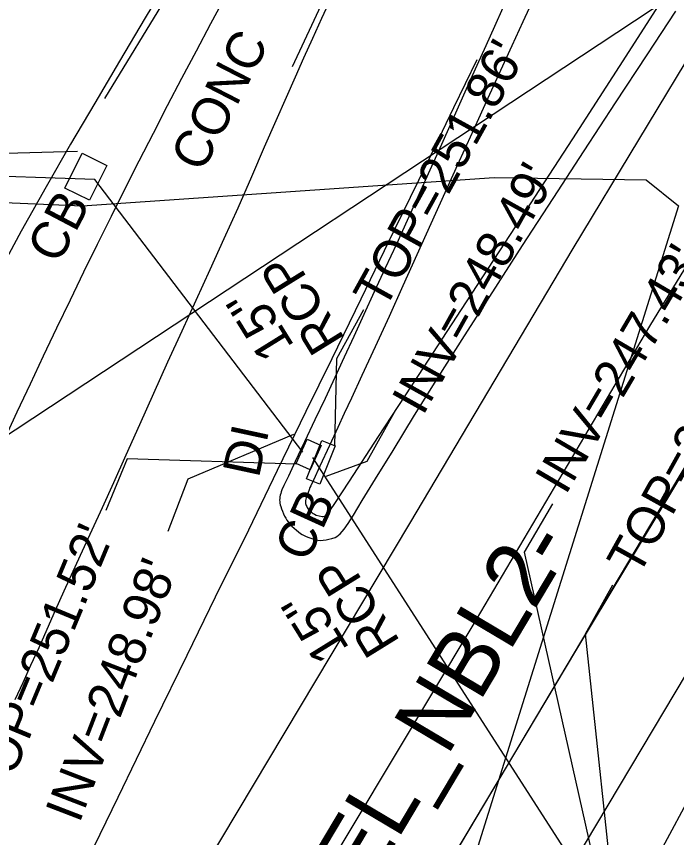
# Model space of a CAD drawing. Extents: x 2100323 to 2109811, y 740376 to 749755.
# Drawn here: x 2106684.4 to 2106755.1, y 745140.9 to 745229 of the extents above; entities that cross this region are included whole.
import ezdxf

# ---------------------------------------------------------------- set-up
doc = ezdxf.new("R2010")
doc.units = 0
for name, color, linetype in [('Exist Horizontal Alignment', 7, 'Continuous'), ('Exist Horizontal Alignment Direction Label', 7, 'Continuous'), ('Exist Roads Curbs', 7, 'Continuous'), ('Exist Roads Curbs Text', 7, 'Continuous'), ('Exist Roads EOP', 7, 'Continuous'), ('Exist Roads EOT', 7, 'Continuous'), ('Exist Structure Minor Catch Basin', 7, 'Continuous'), ('Exist Structure Minor Catch Basin Text', 7, 'Continuous'), ('Exist Structure Minor Catch Basin Top Elevation', 7, 'Continuous'), ('Exist Structure Minor Drop Inlet', 7, 'Continuous'), ('Exist Structure Minor Drop Inlet Text', 7, 'Continuous'), ('Exist Structure Minor Pipes RCP 15 Inch', 7, 'Continuous'), ('Exist Structure Minor Pipes RCP 15 Inch Invert', 7, 'Continuous'), ('Exist Structure Minor Pipes RCP 15 Inch Leader', 7, 'Continuous'), ('Exist Structure Minor Pipes RCP 15 Inch Text', 7, 'Continuous'), ('Exist Structure Minor Pipes RCP 18 Inch', 7, 'Continuous'), ('Exist Structure Minor Storm Sewer Manhole Leader', 7, 'Continuous'), ('Exist Structure Minor Storm Sewer Manhole Text', 7, 'Continuous'), ('Exist Utilities Sanitary Sewer UG Line', 7, 'Continuous'), ('Exist Utilities Water UG Line SUE LOS B', 7, 'Continuous')]:
    doc.layers.add(name, color=color, linetype=linetype)

msp = doc.modelspace()

# ---------------------------------------------------------------- linework, layer by layer
at = {"layer": 'Exist Horizontal Alignment'}
msp.add_line((2106661.307, 745021.341), (2106817.119, 745283.351), dxfattribs=at)
msp.add_arc((2107427.184, 744842.626), 818.511, 140.953581, 155.855567, dxfattribs=at)
at = {"layer": 'Exist Roads Curbs'}
for points in [[(2106713.971, 745223.608), (2106716.279, 745228.603), (2106717.998, 745232.296)], [(2106700.692, 745231.524), (2106693.793, 745220.193)], [(2106739.798, 745230.923), (2106738.662, 745228.413), (2106737.485, 745225.841), (2106736.254, 745223.174), (2106734.894, 745220.208), (2106733.391, 745216.911), (2106731.829, 745213.473), (2106730.293, 745210.083), (2106728.781, 745206.737), (2106727.283, 745203.406), (2106725.798, 745200.085), (2106724.317, 745196.795), (2106722.834, 745193.557), (2106721.394, 745190.46), (2106720.275, 745188.039), (2106719.522, 745186.381), (2106718.842, 745184.885), (2106717.941, 745182.948), (2106716.901, 745180.736), (2106716.2, 745179.247), (2106715.919, 745178.645), (2106715.839, 745178.457), (2106715.74, 745178.208), (2106715.628, 745177.913), (2106715.538, 745177.667), (2106715.476, 745177.486), (2106715.43, 745177.338), (2106715.389, 745177.193), (2106715.356, 745177.05), (2106715.343, 745176.916), (2106715.346, 745176.852), (2106715.367, 745176.732), (2106715.402, 745176.617), (2106715.449, 745176.508), (2106715.503, 745176.403), (2106715.556, 745176.298), (2106715.609, 745176.195), (2106715.677, 745176.096), (2106715.762, 745176.003), (2106715.858, 745175.913), (2106715.961, 745175.826), (2106716.07, 745175.74), (2106716.188, 745175.657), (2106716.314, 745175.579), (2106716.494, 745175.495), (2106716.838, 745175.396), (2106717.137, 745175.354), (2106717.27, 745175.355), (2106717.391, 745175.371), (2106717.499, 745175.403), (2106717.593, 745175.451), (2106717.674, 745175.514), (2106717.741, 745175.594), (2106717.88, 745175.794), (2106718.053, 745176.043), (2106718.438, 745176.616), (2106720.093, 745179.146), (2106723.196, 745183.905), (2106727.464, 745190.457), (2106732.618, 745198.362), (2106738.483, 745207.359), (2106744.007, 745215.862), (2106749.017, 745223.609), (2106753.603, 745230.72)]]:
    msp.add_lwpolyline(points, dxfattribs=at)
at = {"layer": 'Exist Roads EOP'}
for points in [[(2106701.033, 745233.593), (2106698.179, 745228.828), (2106695.42, 745224.196), (2106692.757, 745219.697), (2106690.17, 745215.29), (2106687.554, 745210.725), (2106684.891, 745205.963), (2106682.179, 745201.002)], [(2106684.24, 745155.721), (2106685.076, 745157.543), (2106685.927, 745159.39), (2106686.793, 745161.295), (2106687.674, 745163.257), (2106688.569, 745165.276), (2106689.49, 745167.35), (2106690.447, 745169.477), (2106691.441, 745171.658), (2106692.471, 745173.892), (2106693.577, 745176.295), (2106694.798, 745178.982), (2106696.134, 745181.953), (2106697.585, 745185.207), (2106699.094, 745188.589), (2106700.606, 745191.941), (2106702.12, 745195.264), (2106703.636, 745198.558), (2106705.147, 745201.845), (2106706.643, 745205.149), (2106708.125, 745208.47), (2106709.592, 745211.808), (2106710.981, 745214.987), (2106712.227, 745217.831), (2106713.329, 745220.342), (2106714.288, 745222.518), (2106715.194, 745224.558), (2106716.138, 745226.659), (2106717.121, 745228.821), (2106718.142, 745231.044)], [(2106736.532, 745229.898), (2106735.618, 745227.905), (2106734.679, 745225.843), (2106733.715, 745223.712), (2106732.727, 745221.513), (2106731.713, 745219.249), (2106730.676, 745216.927), (2106729.614, 745214.546), (2106728.529, 745212.107), (2106727.417, 745209.621), (2106726.277, 745207.104), (2106725.108, 745204.556), (2106723.911, 745201.975), (2106722.728, 745199.432), (2106721.599, 745196.996), (2106720.525, 745194.667), (2106719.506, 745192.446), (2106718.496, 745190.252), (2106717.453, 745188.003), (2106716.374, 745185.699), (2106715.26, 745183.342), (2106714.261, 745181.231), (2106713.524, 745179.667), (2106713.05, 745178.651), (2106712.839, 745178.183), (2106712.766, 745177.99), (2106712.704, 745177.803), (2106712.654, 745177.621), (2106712.616, 745177.445), (2106712.592, 745177.272), (2106712.585, 745177.104), (2106712.593, 745176.94), (2106712.619, 745176.779), (2106712.661, 745176.606), (2106712.722, 745176.401), (2106712.802, 745176.166), (2106712.899, 745175.901), (2106713.009, 745175.631), (2106713.123, 745175.382), (2106713.242, 745175.156), (2106713.366, 745174.951), (2106713.509, 745174.752), (2106713.684, 745174.541), (2106713.893, 745174.32), (2106714.134, 745174.087), (2106714.382, 745173.867), (2106714.61, 745173.681), (2106714.819, 745173.53), (2106715.007, 745173.415), (2106715.205, 745173.314), (2106715.441, 745173.206), (2106715.717, 745173.093), (2106716.03, 745172.974), (2106716.358, 745172.87), (2106716.673, 745172.804), (2106716.976, 745172.775), (2106717.267, 745172.784), (2106717.56, 745172.825), (2106717.868, 745172.892), (2106718.19, 745172.985), (2106718.528, 745173.104), (2106718.705, 745173.192), (2106718.89, 745173.321), (2106719.085, 745173.493), (2106719.5, 745173.963), (2106719.95, 745174.602), (2106720.489, 745175.484), (2106721.44, 745177.046), (2106722.859, 745179.363), (2106724.743, 745182.434), (2106727.064, 745186.202), (2106729.634, 745190.321), (2106732.423, 745194.733), (2106735.431, 745199.438), (2106738.637, 745204.407), (2106741.913, 745209.46), (2106745.238, 745214.567), (2106748.612, 745219.727), (2106751.986, 745224.868), (2106755.062, 745229.552)]]:
    msp.add_lwpolyline(points, dxfattribs=at)
at = {"layer": 'Exist Roads EOT'}
for points in [[(2107115.52, 745646.13), (2107085.25, 745619.728), (2107056.266, 745593.369), (2107029.459, 745568.199), (2107001.371, 745540.406), (2106972.821, 745510.464), (2106947.651, 745482.348), (2106921.026, 745450.632), (2106898.64, 745422.232), (2106875.175, 745390.854), (2106851.933, 745357.493), (2106830.01, 745323.32), (2106811.995, 745294.231), (2106794.33, 745265.085), (2106772.965, 745229.753), (2106752.243, 745195.762), (2106733.19, 745163.504), (2106712.12, 745128.268), (2106691.295, 745093.684), (2106671.269, 745059.677)], [(2107122.009, 745636.806), (2107092.126, 745611.112), (2107063.411, 745584.705), (2107040.048, 745562.852), (2107012.094, 745535.272), (2106986.765, 745508.894), (2106959.821, 745479.203), (2106934.739, 745449.605), (2106910.828, 745419.866), (2106886.618, 745387.342), (2106866.142, 745357.969), (2106844.6, 745325.345), (2106824.291, 745292.885), (2106804.809, 745260.976), (2106781.77, 745223.134), (2106763.744, 745193.239), (2106744.327, 745160.917), (2106722.676, 745124.614), (2106701.771, 745089.272), (2106681.337, 745055.082)], [(2106799.484, 745296.666), (2106782.632, 745268.14), (2106768.851, 745245.431), (2106758.1, 745227.395), (2106744.04, 745204.086), (2106726.497, 745174.585), (2106704.709, 745138.077), (2106682.735, 745100.923), (2106662.6, 745067.186), (2106644.821, 745037.26), (2106635.99, 745022.295)], [(2106834.181, 745287.314), (2106826.456, 745274.706), (2106818.929, 745262.384), (2106811.309, 745249.819), (2106803.155, 745236.45), (2106795.651, 745224.217), (2106787.112, 745210.009), (2106780.206, 745198.634), (2106772.566, 745185.715), (2106765.127, 745173.508), (2106757.396, 745160.512), (2106741.821, 745134.362), (2106733.956, 745121.382), (2106726.608, 745109.014), (2106718.771, 745095.838), (2106711.337, 745083.466), (2106703.469, 745070.417)], [(2106662.037, 745076.579), (2106666, 745084.631), (2106669.42, 745091.751), (2106672.238, 745097.791), (2106675.709, 745105.05), (2106679.052, 745111.749), (2106682.943, 745119.919), (2106687.063, 745128.294), (2106690.774, 745135.947), (2106695.282, 745145.209), (2106699.201, 745153.363), (2106702.665, 745160.455), (2106705.724, 745166.727), (2106709.276, 745173.892), (2106712.357, 745180.308), (2106715.417, 745186.653), (2106718.212, 745192.294), (2106721.328, 745198.694), (2106724.842, 745205.961), (2106728.402, 745213.251), (2106731.264, 745219.205), (2106733.753, 745224.361)]]:
    msp.add_lwpolyline(points, dxfattribs=at)
at = {"layer": 'Exist Structure Minor Catch Basin'}
for points in [[(2106691.4, 745214.321), (2106694.047, 745213.014), (2106692.196, 745209.267), (2106689.55, 745210.574)], [(2106716.887, 745178.821), (2106715.471, 745179.395), (2106717.128, 745183.482), (2106718.545, 745182.907)]]:
    msp.add_lwpolyline(points, close=True, dxfattribs=at)
at = {"layer": 'Exist Structure Minor Catch Basin Top Elevation'}
for points in [[(2106690.9, 745214.495), (2106670.386, 745213.924), (2106667.925, 745208.452)], [(2106718.5, 745182.931), (2106718.712, 745192.292), (2106721.616, 745197.542)], [(2106714.347, 745180.96), (2106696.245, 745181.525), (2106693.942, 745175.984)]]:
    msp.add_lwpolyline(points, dxfattribs=at)
at = {"layer": 'Exist Structure Minor Drop Inlet'}
msp.add_lwpolyline([(2106714.37, 745181.012), (2106715.547, 745183.639), (2106717.049, 745182.967), (2106715.873, 745180.339)], close=True, dxfattribs=at)
at = {"layer": 'Exist Structure Minor Pipes RCP 15 Inch'}
for p, q in [((2106715.078, 745182.231), (2106692.779, 745211.482)), ((2106748.779, 745130.855), (2106716.133, 745181.687))]:
    msp.add_line(p, q, dxfattribs=at)
at = {"layer": 'Exist Structure Minor Pipes RCP 15 Inch Invert'}
msp.add_lwpolyline([(2106747.62, 745132.343), (2106738.838, 745171.528), (2106741.881, 745176.699)], dxfattribs=at)
at = {"layer": 'Exist Structure Minor Pipes RCP 15 Inch Leader'}
for points in [[(2106692.779, 745211.482), (2106677.909, 745211.994), (2106675.44, 745206.525)], [(2106717.561, 745179.672), (2106721.987, 745181.283), (2106724.913, 745186.521)], [(2106714.086, 745184.153), (2106702.759, 745179.335), (2106700.601, 745173.736)]]:
    msp.add_lwpolyline(points, dxfattribs=at)
at = {"layer": 'Exist Structure Minor Pipes RCP 18 Inch'}
msp.add_line((2106764.353, 745159.826), (2106748.792, 745130.848), dxfattribs=at)
at = {"layer": 'Exist Structure Minor Storm Sewer Manhole Leader'}
msp.add_lwpolyline([(2106748.782, 745130.836), (2106745.387, 745162.748), (2106748.304, 745167.992)], dxfattribs=at)
at = {"layer": 'Exist Utilities Sanitary Sewer UG Line'}
msp.add_line((2106619.103, 745141.568), (2106826.194, 745278.509), dxfattribs=at)
at = {"layer": 'Exist Utilities Water UG Line SUE LOS B'}
msp.add_lwpolyline([(2106643.943, 745210.711), (2106691.412, 745208.665), (2106735.598, 745211.723), (2106751.877, 745211.449), (2106755.371, 745208.665), (2106732.91, 745136.953), (2106734.073, 745131.346), (2106745.039, 745111.888), (2106746.969, 745108.014), (2106775.087, 745054.846), (2106797.422, 745010.023), (2106825.56, 744927.385), (2106826.034, 744926.503)], dxfattribs=at)

# ---------------------------------------------------------------- texts
at = {"layer": 'Exist Horizontal Alignment Direction Label'}
msp.add_text('-EL_NBL2-', height=7, rotation=59.26091, dxfattribs=at).set_placement((2106720.449, 745132.531))
at = {"layer": 'Exist Roads Curbs Text'}
msp.add_text('CONC', height=4, rotation=62.74823, dxfattribs=at).set_placement((2106704.285, 745212.111))
at = {"layer": 'Exist Structure Minor Catch Basin Text'}
for rotation, p in [(62.2071, (2106688.877, 745202.286)), (65.53761, (2106715.555, 745170.274))]:
    msp.add_text('CB', height=4, rotation=rotation, dxfattribs=at).set_placement(p)
at = {"layer": 'Exist Structure Minor Catch Basin Top Elevation'}
for s, rotation, p in [("TOP=251.86'", 61.04515, (2106723.826, 745197.371)), ("TOP=251.52'", 67.43282, (2106682.77, 745144.276))]:
    msp.add_text(s, height=4, rotation=rotation, dxfattribs=at).set_placement(p)
at = {"layer": 'Exist Structure Minor Drop Inlet Text'}
msp.add_text('DI', height=4, rotation=77.8136, dxfattribs=at).set_placement((2106710.35, 745179.376))
at = {"layer": 'Exist Structure Minor Pipes RCP 15 Inch Invert'}
for s, rotation, p in [("INV=248.49'", 60.80965, (2106727.947, 745186.047)), ("INV=247.43'", 59.52597, (2106743.237, 745177.538)), ("INV=248.98'", 68.92007, (2106691.109, 745142.323))]:
    msp.add_text(s, height=4, rotation=rotation, dxfattribs=at).set_placement(p)
at = {"layer": 'Exist Structure Minor Pipes RCP 15 Inch Text'}
for s, p in [('RCP', (2106719.66, 745194.363)), ('15"', (2106714.225, 745193.626)), ('RCP', (2106725.566, 745161.905)), ('15"', (2106720.131, 745161.168))]:
    msp.add_text(s, height=4, rotation=121.78469, dxfattribs=at).set_placement(p)
at = {"layer": 'Exist Structure Minor Storm Sewer Manhole Text'}
msp.add_text("TOP=250.68'", height=4, rotation=60.91782, dxfattribs=at).set_placement((2106751.024, 745168.768))

doc.saveas('drawing.dxf')
